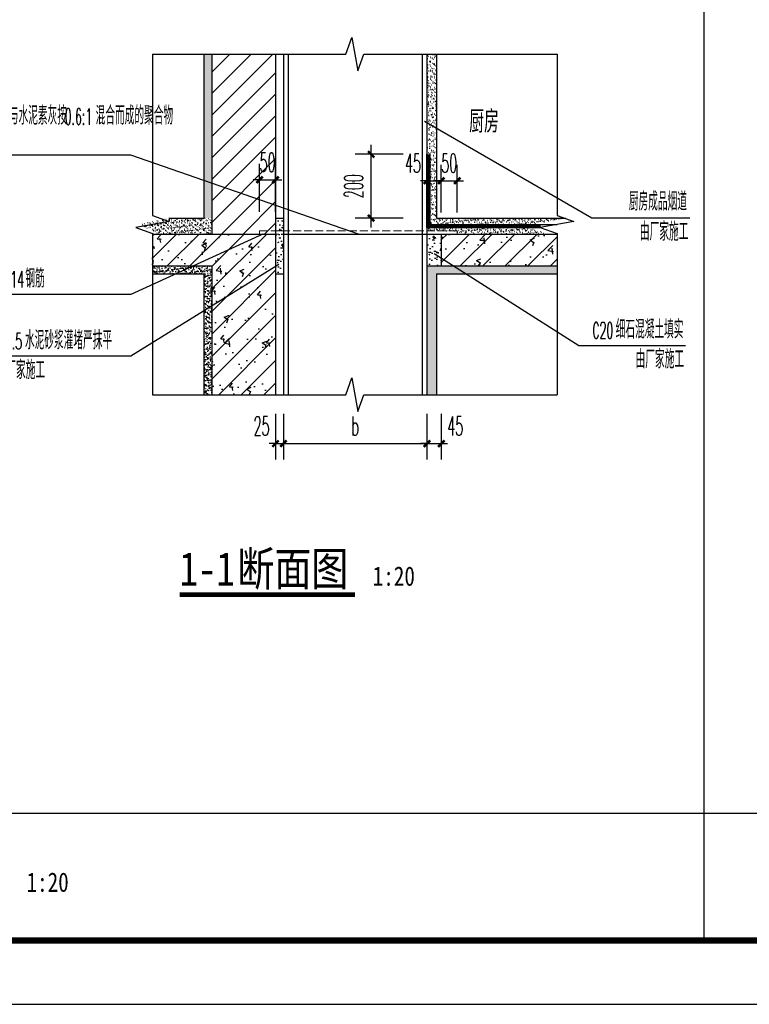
# Model space of a CAD drawing. Extents: x 1779708 to 7299578, y -1121471 to 88434.
# Tile 923 of 1056: x 6939931 to 6941075, y -943213 to -941669. Entities that reach past the tile are written whole.
import ezdxf

# ---------------------------------------------------------------- set-up
doc = ezdxf.new("R2010")
doc.units = 0
doc.header["$LTSCALE"] = 1000
doc.header["$MEASUREMENT"] = 0
doc.linetypes.add('DASH', pattern=[0.35, 0.25, -0.1])
doc.layers.get('0').update_dxf_attribs({"linetype": 'CONTINUOUS'})
doc.layers.get('Defpoints').update_dxf_attribs({"linetype": 'CONTINUOUS'})
doc.layers.add('1', color=1, linetype='CONTINUOUS', lineweight=13)
for name, color, linetype in [('DIM_LEAD', 3, 'CONTINUOUS'), ('DIM_SYMB', 3, 'CONTINUOUS'), ('PUB_DIM', 3, 'CONTINUOUS'), ('PUB_HATCH', 8, 'CONTINUOUS'), ('PUB_TEXT', 7, 'CONTINUOUS'), ('PUB_TITLE', 4, 'CONTINUOUS'), ('SURFACE', 6, 'CONTINUOUS'), ('WALL', 255, 'CONTINUOUS'), ('可见线', 6, 'CONTINUOUS'), ('水专业', 6, 'CONTINUOUS'), ('烟道', 8, 'CONTINUOUS')]:
    doc.layers.add(name, color=color, linetype=linetype)
doc.styles.add('-海文', font='haiwenrs.shx', dxfattribs={"width": 0.7, "bigfont": 'haiwenhz.shx'})
doc.styles.add('_TCH_DIM', font='SIMPLEX.shx', dxfattribs={"width": 0.7, "bigfont": 'GBCBIG.shx'})
doc.styles.add('_TCH_DIM_T3', font='SIMPLEX.shx', dxfattribs={"width": 0.4941176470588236, "bigfont": 'GBCBIG.shx'})
doc.styles.add('宋体', font='txt', dxfattribs={"width": 0.8})
doc.dimstyles.new('_TCH_ARCH&&20', dxfattribs={"dimtxt": 59.5, "dimasz": 20, "dimexe": 50, "dimexo": 60, "dimgap": 25.25, "dimtad": 1, "dimdec": 0, "dimzin": 0, "dimdsep": 46, "dimtxsty": '_TCH_DIM_T3', "dimblk": 'ARCHTICK', "dimcen": 0.09, "dimdle": 30, "dimclrt": 7, "dimazin": 2, "dimtfac": 1, "dimtdec": 0, "dimtix": 1, "dimtmove": 2, "dimatfit": 3, "dimfxl": 250, "dimtolj": 1, "dimtzin": 0, "dimarcsym": 0})
pattern_1 = [(45, (109646.5281774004, -407797.6097082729), (-35.35533905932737, 35.35533905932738), []), (49.99999999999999, (109646.5281774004, -407797.6097082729), (143.4520365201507, -12.55042699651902), [15, -165]), (355, (109646.5281774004, -407797.6097082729), (-27.7502667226, 150.4384267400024), [12, -132]), (100.4514, (109658.4825134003, -407798.6555762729), (115.7018763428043, 137.8879084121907), [12.748038, -140.2284224]), (46.18420000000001, (109646.5281774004, -407757.6097082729), (213.4482097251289, -33.10380286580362), [22.5, -247.5]), (96.6356, (109664.3155264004, -407760.3683696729), (186.9325411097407, 194.8235741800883), [19.1220576, -210.3426]), (351.1842, (109646.5281774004, -407757.6097082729), (186.9323890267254, 194.8237201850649), [18, -198]), (21, (109666.5281774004, -407767.6097082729), (119.3814104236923, -80.52377813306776), [15, -165]), (326.0000000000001, (109666.5281774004, -407767.6097082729), (48.66306638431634, 145.0300090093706), [12, -132]), (71.4514, (109676.4766240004, -407774.3200294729), (168.044525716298, 64.50609934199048), [12.748038, -140.2284224]), (37.50000000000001, (109646.5281774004, -407797.6097082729), (2.431971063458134, 66.5787707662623), [0, -130.4, 0, -134, 0, -132.5]), (7.499999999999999, (109646.5281774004, -407797.6097082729), (52.61390748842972, 78.88234237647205), [0, -76.39999999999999, 0, -127.4, 0, -50.5]), (327.5, (109601.9281774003, -407797.6097082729), (106.7644872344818, -4.510974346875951), [0, -50, 0, -156, 0, -207]), (317.5, (109581.9281774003, -407797.6097082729), (116.6372338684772, 20.02099646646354), [0, -65, 0, -103.6, 0, -147])]
pattern_2 = [(37.50000000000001, (600.4025584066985, 107.031529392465), (-0.4000078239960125, 12.23533093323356), [0, -9.652, 0, -10.795, 0, -10.31875]), (7.499999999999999, (600.4025584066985, 107.031529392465), (11.23808207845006, 17.92062751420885), [0, -5.207000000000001, 0, -8.6995, 0, -3.33375]), (327.5, (592.5920584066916, 107.031529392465), (19.77480925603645, 0.03592961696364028), [0, -3.175, 0, -11.43, 0, -14.9225]), (317.5, (592.5920584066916, 107.031529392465), (19.08891131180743, 5.573233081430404), [0, -1.5875, 0, -7.492999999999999, 0, -8.5725])]

# ---------------------------------------------------------------- blocks, each defined once
blk = doc.blocks.new('A$C3D8761CE')
at = {"layer": 'PUB_TITLE'}
blk.add_lwpolyline([(0.0004900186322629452, -0.0007429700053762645), (84100.00049001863, -0.0007429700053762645), (84100.00049001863, 59399.99925702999), (0.0004900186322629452, 59399.99925702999)], close=True, dxfattribs=at)
at = {"layer": 'PUB_TITLE', "const_width": 100}
blk.add_lwpolyline([(2500.000490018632, 999.9992570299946), (83100.00049001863, 999.9992570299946), (83100.00049001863, 58399.99925702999), (2500.000490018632, 58399.99925702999)], close=True, dxfattribs=at)
blk = doc.blocks.new('_ArchTick')
at = {"color": 0, "linetype": 'ByBlock', "const_width": 0.4}
blk.add_lwpolyline([(-0.5, -0.5), (0.5, 0.5)], dxfattribs=at)
blk = doc.blocks.new('*D6894')
at = {"layer": 'Defpoints', "color": 0, "transparency": 16777216}
for p in [(1513.680810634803, 107.031529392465), (1558.680810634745, 107.031529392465), (1558.680810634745, -46.34487488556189)]:
    blk.add_point(p, dxfattribs=at)
at = {"layer": 'PUB_DIM', "color": 0, "lineweight": -2, "transparency": 16777216}
for p, q in [((1513.680810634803, 47.03152939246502), (1513.680810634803, -96.3448748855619)), ((1558.680810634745, 47.03152939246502), (1558.680810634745, -96.3448748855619)), ((1513.680810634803, -46.34487488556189), (1493.680810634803, -46.34487488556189)), ((1513.680810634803, -46.34487488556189), (1558.680810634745, -46.34487488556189)), ((1558.680810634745, -46.34487488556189), (1578.680810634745, -46.34487488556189))]:
    blk.add_line(p, q, dxfattribs=at)
at = {"layer": 'PUB_DIM', "color": 0, "lineweight": -2, "transparency": 16777216, "xscale": 20, "yscale": 20, "zscale": 20}
blk.add_blockref('_ArchTick', (1513.680810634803, -46.34487488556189), dxfattribs=at)
at = {"layer": 'PUB_DIM', "color": 0, "lineweight": -2, "transparency": 16777216, "xscale": 20, "yscale": 20, "zscale": 20, "rotation": 180}
blk.add_blockref('_ArchTick', (1558.680810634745, -46.34487488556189), dxfattribs=at)
at = {"layer": 'PUB_DIM', "color": 7, "transparency": 16777216, "insert": (1602.480810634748, 8.655125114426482), "char_height": 59.5, "attachment_point": 5, "style": '_TCH_DIM_T3'}
blk.add_mtext('\\A1;45', dxfattribs=at)
blk = doc.blocks.new('*D6895')
at = {"layer": 'Defpoints', "color": 0, "transparency": 16777216}
for p in [(1063.680810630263, 107.0315293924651), (1513.680810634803, 107.031529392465), (1513.680810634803, -46.34487488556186)]:
    blk.add_point(p, dxfattribs=at)
at = {"layer": 'PUB_DIM', "color": 0, "lineweight": -2, "transparency": 16777216}
for p, q in [((1063.680810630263, 47.03152939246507), (1063.680810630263, -96.34487488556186)), ((1513.680810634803, 47.03152939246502), (1513.680810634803, -96.34487488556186)), ((1033.680810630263, -46.34487488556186), (1543.680810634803, -46.34487488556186))]:
    blk.add_line(p, q, dxfattribs=at)
at = {"layer": 'PUB_DIM', "color": 0, "lineweight": -2, "transparency": 16777216, "xscale": 20, "yscale": 20, "zscale": 20, "rotation": 180}
blk.add_blockref('_ArchTick', (1063.680810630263, -46.34487488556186), dxfattribs=at)
at = {"layer": 'PUB_DIM', "color": 0, "lineweight": -2, "transparency": 16777216, "xscale": 20, "yscale": 20, "zscale": 20}
blk.add_blockref('_ArchTick', (1513.680810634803, -46.34487488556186), dxfattribs=at)
at = {"layer": 'PUB_DIM', "color": 7, "transparency": 16777216, "insert": (1288.680810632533, 8.655125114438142), "char_height": 59.5, "attachment_point": 5, "style": '_TCH_DIM_T3'}
blk.add_mtext('\\A1;b', dxfattribs=at)
blk = doc.blocks.new('*D6896')
at = {"layer": 'Defpoints', "color": 0, "transparency": 16777216}
for p in [(1038.680810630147, 107.0315293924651), (1063.680810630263, 107.0315293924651), (1063.680810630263, -46.34487488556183)]:
    blk.add_point(p, dxfattribs=at)
at = {"layer": 'PUB_DIM', "color": 0, "lineweight": -2, "transparency": 16777216}
for p, q in [((1038.680810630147, 47.03152939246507), (1038.680810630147, -96.34487488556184)), ((1063.680810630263, 47.03152939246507), (1063.680810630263, -96.34487488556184)), ((1038.680810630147, -46.34487488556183), (1018.680810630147, -46.34487488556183)), ((1038.680810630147, -46.34487488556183), (1063.680810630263, -46.34487488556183)), ((1063.680810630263, -46.34487488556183), (1083.680810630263, -46.34487488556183))]:
    blk.add_line(p, q, dxfattribs=at)
at = {"layer": 'PUB_DIM', "color": 0, "lineweight": -2, "transparency": 16777216, "xscale": 20, "yscale": 20, "zscale": 20}
blk.add_blockref('_ArchTick', (1038.680810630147, -46.34487488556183), dxfattribs=at)
at = {"layer": 'PUB_DIM', "color": 0, "lineweight": -2, "transparency": 16777216, "xscale": 20, "yscale": 20, "zscale": 20, "rotation": 180}
blk.add_blockref('_ArchTick', (1063.680810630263, -46.34487488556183), dxfattribs=at)
at = {"layer": 'PUB_DIM', "color": 7, "transparency": 16777216, "insert": (994.880810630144, 8.655125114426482), "char_height": 59.5, "attachment_point": 5, "style": '_TCH_DIM_T3'}
blk.add_mtext('\\A1;25', dxfattribs=at)
blk = doc.blocks.new('*D6897')
at = {"layer": 'Defpoints', "color": 0, "transparency": 16777216}
for p in [(1558.680810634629, 778.4271755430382), (1513.680810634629, 618.4271755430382), (1558.680810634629, 618.4271755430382)]:
    blk.add_point(p, dxfattribs=at)
at = {"layer": 'PUB_DIM', "color": 0, "lineweight": -2, "transparency": 16777216}
for p, q in [((1513.680810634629, 678.4271755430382), (1513.680810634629, 828.4271755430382)), ((1558.680810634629, 678.4271755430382), (1558.680810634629, 828.4271755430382)), ((1513.680810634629, 778.4271755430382), (1493.680810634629, 778.4271755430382)), ((1513.680810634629, 778.4271755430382), (1558.680810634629, 778.4271755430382)), ((1558.680810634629, 778.4271755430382), (1578.680810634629, 778.4271755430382))]:
    blk.add_line(p, q, dxfattribs=at)
at = {"layer": 'PUB_DIM', "color": 0, "lineweight": -2, "transparency": 16777216, "xscale": 20, "yscale": 20, "zscale": 20}
blk.add_blockref('_ArchTick', (1513.680810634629, 778.4271755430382), dxfattribs=at)
at = {"layer": 'PUB_DIM', "color": 0, "lineweight": -2, "transparency": 16777216, "xscale": 20, "yscale": 20, "zscale": 20, "rotation": 180}
blk.add_blockref('_ArchTick', (1558.680810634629, 778.4271755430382), dxfattribs=at)
at = {"layer": 'PUB_DIM', "color": 7, "transparency": 16777216, "insert": (1469.880810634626, 833.4271755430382), "char_height": 59.5, "attachment_point": 5, "style": '_TCH_DIM_T3'}
blk.add_mtext('\\A1;45', dxfattribs=at)
blk = doc.blocks.new('*D6898')
at = {"layer": 'Defpoints', "color": 0, "transparency": 16777216}
for p in [(1608.680810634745, 778.4271755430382), (1558.680810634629, 618.4271755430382), (1608.680810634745, 618.4271755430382)]:
    blk.add_point(p, dxfattribs=at)
at = {"layer": 'PUB_DIM', "color": 0, "lineweight": -2, "transparency": 16777216}
for p, q in [((1558.680810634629, 678.4271755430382), (1558.680810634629, 828.4271755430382)), ((1608.680810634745, 678.4271755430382), (1608.680810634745, 828.4271755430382)), ((1558.680810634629, 778.4271755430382), (1538.680810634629, 778.4271755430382)), ((1558.680810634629, 778.4271755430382), (1608.680810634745, 778.4271755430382)), ((1608.680810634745, 778.4271755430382), (1628.680810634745, 778.4271755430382))]:
    blk.add_line(p, q, dxfattribs=at)
at = {"layer": 'PUB_DIM', "color": 0, "lineweight": -2, "transparency": 16777216, "xscale": 20, "yscale": 20, "zscale": 20}
blk.add_blockref('_ArchTick', (1558.680810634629, 778.4271755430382), dxfattribs=at)
at = {"layer": 'PUB_DIM', "color": 0, "lineweight": -2, "transparency": 16777216, "xscale": 20, "yscale": 20, "zscale": 20, "rotation": 180}
blk.add_blockref('_ArchTick', (1608.680810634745, 778.4271755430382), dxfattribs=at)
at = {"layer": 'PUB_DIM', "color": 7, "transparency": 16777216, "insert": (1583.680810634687, 833.4271755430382), "char_height": 59.5, "attachment_point": 5, "style": '_TCH_DIM_T3'}
blk.add_mtext('\\A1;50', dxfattribs=at)
blk = doc.blocks.new('*D6899')
at = {"layer": 'Defpoints', "color": 0, "transparency": 16777216}
for p in [(1038.680810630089, 781.1898438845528), (988.6808106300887, 621.1898438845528), (1038.680810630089, 621.1898438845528)]:
    blk.add_point(p, dxfattribs=at)
at = {"layer": 'PUB_DIM', "color": 0, "lineweight": -2, "transparency": 16777216}
for p, q in [((988.6808106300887, 681.1898438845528), (988.6808106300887, 831.1898438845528)), ((1038.680810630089, 681.1898438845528), (1038.680810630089, 831.1898438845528)), ((988.6808106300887, 781.1898438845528), (968.6808106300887, 781.1898438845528)), ((988.6808106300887, 781.1898438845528), (1038.680810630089, 781.1898438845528)), ((1038.680810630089, 781.1898438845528), (1058.680810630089, 781.1898438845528))]:
    blk.add_line(p, q, dxfattribs=at)
at = {"layer": 'PUB_DIM', "color": 0, "lineweight": -2, "transparency": 16777216, "xscale": 20, "yscale": 20, "zscale": 20}
blk.add_blockref('_ArchTick', (988.6808106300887, 781.1898438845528), dxfattribs=at)
at = {"layer": 'PUB_DIM', "color": 0, "lineweight": -2, "transparency": 16777216, "xscale": 20, "yscale": 20, "zscale": 20, "rotation": 180}
blk.add_blockref('_ArchTick', (1038.680810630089, 781.1898438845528), dxfattribs=at)
at = {"layer": 'PUB_DIM', "color": 7, "transparency": 16777216, "insert": (1013.680810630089, 836.1898438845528), "char_height": 59.5, "attachment_point": 5, "style": '_TCH_DIM_T3'}
blk.add_mtext('\\A1;50', dxfattribs=at)
blk = doc.blocks.new('*D6900')
at = {"layer": 'Defpoints', "color": 0, "transparency": 16777216}
for p in [(1338.680810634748, 861.2178767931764), (1498.680810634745, 861.2178767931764), (1498.680810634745, 661.2178767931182)]:
    blk.add_point(p, dxfattribs=at)
at = {"layer": 'PUB_DIM', "color": 0, "lineweight": -2, "transparency": 16777216}
for p, q in [((1338.680810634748, 631.2178767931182), (1338.680810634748, 891.2178767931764)), ((1438.680810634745, 861.2178767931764), (1288.680810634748, 861.2178767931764)), ((1438.680810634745, 661.2178767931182), (1288.680810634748, 661.2178767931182))]:
    blk.add_line(p, q, dxfattribs=at)
at = {"layer": 'PUB_DIM', "color": 0, "lineweight": -2, "transparency": 16777216, "xscale": 20, "yscale": 20, "zscale": 20}
for p, rotation in [((1338.680810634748, 861.2178767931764), 90), ((1338.680810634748, 661.2178767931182), 270)]:
    blk.add_blockref('_ArchTick', p, dxfattribs=dict(at, rotation=rotation))
at = {"layer": 'PUB_DIM', "color": 7, "transparency": 16777216, "insert": (1283.680810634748, 761.2178767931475), "char_height": 59.5, "attachment_point": 5, "rotation": 90, "style": '_TCH_DIM_T3'}
blk.add_mtext('\\A1;200', dxfattribs=at)
blk = doc.blocks.new('A$C516E6793')
at = {"layer": 'PUB_HATCH'}
h = blk.add_hatch(dxfattribs=at)
h.set_pattern_fill('AR-SAND', color=256, scale=5, style=0)
h.set_pattern_definition(pattern_2)
h.paths.add_polyline_path([(813.6808106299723, 661.2178767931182), (838.6808106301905, 661.2178767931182), (838.6808106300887, 1175.638545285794), (813.6808106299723, 1175.638545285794)])
h = blk.add_hatch(dxfattribs=at)
h.set_pattern_fill('ANSI31', color=256, scale=30, style=0)
h.set_pattern_definition([(45, (109646.5281774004, -407797.6097082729), (-33.67596045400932, 33.67596045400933), [])])
h.paths.add_polyline_path([(1038.680810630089, 1175.638545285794), (838.6808106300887, 1175.638545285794), (838.6808106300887, 611.2178767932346), (988.6808106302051, 611.2178767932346), (988.6808106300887, 623.2178767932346), (1038.680810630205, 623.2178767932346)])
h.paths.add_polyline_path([(1038.680810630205, 611.2178767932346), (1038.680810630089, 623.2178767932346), (988.6808106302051, 623.2178767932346), (988.6808106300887, 611.2178767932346)], flags=17)
h = blk.add_hatch(dxfattribs=at)
h.set_pattern_fill('AR-SAND', color=256, scale=6, style=0)
h.set_pattern_definition([(37.50000000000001, (110246.9307358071, -407690.5781788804), (-0.480009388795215, 14.68239711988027), [0, -11.5824, 0, -12.954, 0, -12.3825]), (7.499999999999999, (110246.9307358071, -407690.5781788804), (13.48569849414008, 21.50475301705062), [0, -6.2484, 0, -10.4394, 0, -4.0005]), (327.5, (110237.558135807, -407690.5781788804), (23.72977110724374, 0.043115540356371), [0, -3.81, 0, -13.716, 0, -17.907]), (317.5, (110237.558135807, -407690.5781788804), (22.90669357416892, 6.687879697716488), [0, -1.905, 0, -8.9916, 0, -10.287])])
h.paths.add_polyline_path([(1543.680810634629, 1175.638545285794), (1513.680810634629, 1175.638545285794), (1513.680810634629, 661.2178767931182), (1543.680810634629, 661.2178767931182)])
h = blk.add_hatch(dxfattribs=at)
h.set_pattern_fill('AR-SAND', color=256, scale=5, style=0)
h.set_pattern_definition(pattern_2)
h.paths.add_polyline_path([(704.2503163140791, 661.2178767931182), (705.4025584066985, 660.7984949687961), (600.4025584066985, 642.2841619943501), (652.9025584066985, 623.656932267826), (652.9025584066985, 611.2178767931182), (838.6808106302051, 611.2178767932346), (838.6808106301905, 661.2178767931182)])
h = blk.add_hatch(dxfattribs=at)
h.set_pattern_fill('AR-CONC', color=256, scale=25, style=0)
h.set_pattern_definition([(49.99999999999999, (1038.680810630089, 486.2178767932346), (45.54616724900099, -3.984771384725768), [4.762499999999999, -52.38749999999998]), (355, (1038.680810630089, 486.2178767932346), (-8.810706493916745, 47.76416072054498), [3.810000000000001, -41.91000000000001]), (100.4509999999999, (1042.476310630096, 485.8858142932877), (36.73562541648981, 43.77917195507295), [4.047499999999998, -44.52249999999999]), (46.18420000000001, (1038.680810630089, 498.917876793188), (67.76976022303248, -10.51058198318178), [7.143749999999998, -78.58124999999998]), (96.63559999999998, (1044.328285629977, 498.042001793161), (59.35105861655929, 61.85638897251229), [6.071249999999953, -66.78374999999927]), (351.184, (1038.680810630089, 498.917876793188), (59.35115145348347, 61.85627946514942), [5.715, -62.86499999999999]), (21, (1045.030810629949, 495.7428767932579), (37.90371995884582, -25.56637962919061), [4.762499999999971, -52.38749999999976]), (326, (1045.030810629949, 495.7428767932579), (15.45050708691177, 46.0469915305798), [3.81, -41.90999999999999]), (71.4514, (1048.189435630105, 493.6123517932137), (53.35412269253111, 20.48071442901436), [4.047499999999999, -44.52249999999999]), (37.49999999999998, (1038.680810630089, 486.2178767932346), (0.772150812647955, 21.13875971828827), [0, -41.402, 0, -42.545, 0, -42.06874999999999]), (7.499999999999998, (1038.680810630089, 486.2178767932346), (16.70491562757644, 25.04514370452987), [0, -24.257, 0, -40.44950000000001, 0, -16.03375]), (327.4999999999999, (1024.520310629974, 486.2178767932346), (33.89764879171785, -1.432185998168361), [0, -15.875, 0, -49.53, 0, -65.7225]), (317.5, (1018.170310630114, 486.2178767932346), (37.0322953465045, 6.356622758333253), [0, -20.6375, 0, -32.893, 0, -46.6725])])
h.paths.add_polyline_path([(1063.680810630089, 611.2178767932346), (1038.680810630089, 611.2178767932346), (1038.680810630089, 569.6829096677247), (1044.617686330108, 570.9987922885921, -1), (1054.380747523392, 573.1627322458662, -1), (1044.617686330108, 570.9987922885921), (1038.680810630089, 569.6829096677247), (1038.680810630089, 486.2178767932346), (1063.680810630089, 486.2178767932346)])
h.paths.add_polyline_path([(1063.680810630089, 623.2178767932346), (1038.680810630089, 623.2178767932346), (1038.680810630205, 611.2178767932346), (1063.680810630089, 611.2178767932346)])
h.paths.add_polyline_path([(1063.680810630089, 661.2178767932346), (1038.680810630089, 661.2178767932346), (1038.680810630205, 623.2178767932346), (1063.680810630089, 623.2178767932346)])
h = blk.add_hatch(dxfattribs=at)
h.set_pattern_fill('AR-SAND', color=256, scale=5, style=0)
h.set_pattern_definition(pattern_2)
h.paths.add_polyline_path([(1513.680810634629, 661.2178767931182), (1513.680810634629, 621.1898438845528), (1608.680810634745, 621.1898438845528), (1608.680810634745, 611.2178767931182), (1922.011731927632, 611.2178767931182), (1891.50188351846, 611.2178767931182), (1817.011731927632, 637.647308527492), (1949.32253533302, 661.2178767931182)])
h = blk.add_hatch(dxfattribs=at)
h.set_pattern_fill('钢筋混凝土', color=256, scale=20, style=0)
h.set_pattern_definition(pattern_1)
h.paths.add_polyline_path([(838.6808106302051, 107.031529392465), (1038.680810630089, 107.031529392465), (1038.680810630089, 611.2178767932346), (988.6808106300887, 611.2178767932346), (652.9025584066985, 611.2178767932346), (652.9025584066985, 511.2178767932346), (838.6808106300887, 511.2178767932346)])
h = blk.add_hatch(dxfattribs=at)
h.set_pattern_fill('AR-CONC', color=256, scale=25, style=0)
h.set_pattern_definition([(49.99999999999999, (1513.680810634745, 511.2178767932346), (45.54616724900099, -3.984771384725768), [4.762499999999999, -52.38749999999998]), (355, (1513.680810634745, 511.2178767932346), (-8.810706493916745, 47.76416072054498), [3.810000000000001, -41.91000000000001]), (100.4509999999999, (1517.476310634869, 510.8858142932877), (36.73562541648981, 43.77917195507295), [4.047499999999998, -44.52249999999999]), (46.18420000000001, (1513.680810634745, 523.917876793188), (67.76976022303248, -10.51058198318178), [7.143749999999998, -78.58124999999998]), (96.63559999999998, (1519.328285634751, 523.042001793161), (59.35105861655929, 61.85638897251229), [6.071249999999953, -66.78374999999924]), (351.184, (1513.680810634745, 523.917876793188), (59.35115145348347, 61.85627946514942), [5.715, -62.86499999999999]), (21, (1520.030810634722, 520.7428767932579), (37.90371995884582, -25.56637962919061), [4.762499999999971, -52.38749999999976]), (326, (1520.030810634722, 520.7428767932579), (15.45050708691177, 46.0469915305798), [3.81, -41.90999999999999]), (71.4514, (1523.189435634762, 518.6123517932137), (53.35412269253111, 20.48071442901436), [4.047499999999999, -44.52249999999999]), (37.49999999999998, (1513.680810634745, 511.2178767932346), (0.772150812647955, 21.13875971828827), [0, -41.402, 0, -42.545, 0, -42.06874999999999]), (7.499999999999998, (1513.680810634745, 511.2178767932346), (16.70491562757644, 25.04514370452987), [0, -24.257, 0, -40.44950000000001, 0, -16.03375]), (327.4999999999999, (1499.520310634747, 511.2178767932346), (33.89764879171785, -1.432185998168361), [0, -15.875, 0, -49.53, 0, -65.7225]), (317.5, (1493.170310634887, 511.2178767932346), (37.0322953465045, 6.356622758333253), [0, -20.6375, 0, -32.893, 0, -46.6725])])
h.paths.add_polyline_path([(1558.680810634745, 611.2178767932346), (1513.680810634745, 611.2178767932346), (1513.680810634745, 511.2178767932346), (1558.680810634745, 511.2178767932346)])
h = blk.add_hatch(dxfattribs=at)
h.set_pattern_fill('钢筋混凝土', color=256, scale=20, style=0)
h.set_pattern_definition(pattern_1)
h.paths.add_polyline_path([(1558.680810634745, 611.2178767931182), (1558.680810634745, 511.2178767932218), (1922.011731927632, 511.2178767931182), (1922.011731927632, 611.2178767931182)])
h = blk.add_hatch(dxfattribs=at)
h.set_pattern_fill('AR-SAND', color=256, scale=5, style=0)
h.set_pattern_definition(pattern_2)
h.paths.add_polyline_path([(813.6808106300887, 486.2178767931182), (813.6808106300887, 107.031529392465), (838.6808106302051, 107.031529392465), (838.6808106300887, 511.2178767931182), (652.9025584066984, 511.2178767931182), (652.9025584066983, 486.2178767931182)])
h = blk.add_hatch(dxfattribs=at)
h.set_pattern_fill('AR-SAND', color=256, scale=5, style=0)
h.set_pattern_definition([(37.50000000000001, (110246.9307358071, -407690.5781788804), (-0.4000078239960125, 12.23533093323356), [0, -9.652, 0, -10.795, 0, -10.31875]), (7.499999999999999, (110246.9307358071, -407690.5781788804), (11.23808207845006, 17.92062751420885), [0, -5.207000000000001, 0, -8.6995, 0, -3.33375]), (327.5, (110239.120235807, -407690.5781788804), (19.77480925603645, 0.0359296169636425), [0, -3.175, 0, -11.43, 0, -14.9225]), (317.5, (110239.120235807, -407690.5781788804), (19.08891131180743, 5.573233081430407), [0, -1.5875, 0, -7.492999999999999, 0, -8.5725])])
h.paths.add_polyline_path([(1543.680810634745, 486.2178767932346), (1922.011731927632, 486.2178767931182), (1922.011731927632, 511.2178767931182), (1513.680810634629, 511.2178767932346), (1513.680810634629, 107.0315293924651), (1543.680810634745, 107.0315293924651)])
at = {"layer": '1', "linetype": 'DASH', "ltscale": 0.1}
blk.add_lwpolyline([(988.6808106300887, 611.2178767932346), (1608.680810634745, 611.2178767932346), (1608.680810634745, 621.1898438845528), (988.6808106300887, 621.1898438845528)], close=True, dxfattribs=at)
at = {"layer": 'DIM_LEAD'}
for p, q in [((1505.984087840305, 965.1255929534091), (2031.449359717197, 661.5217104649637)), ((584.5776374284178, 858.1503108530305), (-7.722568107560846, 858.1503108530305)), ((1298.680810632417, 611.2178767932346), (584.5776374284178, 858.1503108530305)), ((2031.449359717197, 661.5217104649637), (2339.00643081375, 661.5217104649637)), ((998.4897450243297, 611.2178767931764), (584.5776374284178, 421.4542286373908)), ((1536.69429950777, 549.6400740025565), (1990.422163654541, 261.4386178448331)), ((1049.499216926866, 515.8427198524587), (584.5776374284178, 227.6412636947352)), ((584.5776374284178, 421.4542286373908), (145.6913614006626, 421.4542286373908)), ((1990.422163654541, 261.4386178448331), (2325.41147326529, 261.4386178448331)), ((584.5776374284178, 227.6412636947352), (145.6913614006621, 227.6412636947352))]:
    blk.add_line(p, q, dxfattribs=at)
at = {"layer": 'DIM_SYMB'}
for points in [[(652.9025584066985, 1175.638545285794), (1259.332145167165, 1175.638545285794), (1278.440582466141, 1228.138545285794), (1296.95491544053, 1123.138545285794), (1315.582145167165, 1175.638545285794), (1922.011731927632, 1175.638545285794)], [(652.9025584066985, 1175.638545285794), (652.9025584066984, 669.4600373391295), (705.4025584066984, 650.3516000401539), (600.4025584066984, 631.8372670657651), (652.9025584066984, 613.2100373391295), (652.9025584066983, 107.031529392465)], [(1922.011731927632, 1175.638545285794), (1922.011731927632, 669.4600373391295), (1974.511731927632, 650.3516000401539), (1869.511731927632, 631.8372670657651), (1922.011731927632, 613.2100373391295), (1922.011731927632, 107.031529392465)], [(652.9025584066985, 107.031529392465), (1259.332145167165, 107.031529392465), (1278.440582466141, 159.531529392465), (1296.95491544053, 54.53152939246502), (1315.582145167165, 107.031529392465), (1922.011731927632, 107.031529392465)]]:
    blk.add_lwpolyline(points, dxfattribs=at)
at = {"layer": 'SURFACE'}
for p, q in [((813.6808106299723, 1175.638545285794), (813.6808106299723, 661.2178767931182)), ((1543.680810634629, 1175.638545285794), (1543.680810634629, 661.2178767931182)), ((704.2503163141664, 661.2178767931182), (813.6808106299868, 661.2178767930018)), ((1038.680810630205, 661.2178767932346), (1063.680810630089, 661.2178767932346)), ((1543.680810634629, 661.2178767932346), (1949.322535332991, 661.2178767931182)), ((652.9025584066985, 486.2178767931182), (813.6808106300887, 486.2178767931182)), ((813.6808106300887, 486.2178767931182), (813.6808106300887, 107.031529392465)), ((1038.680810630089, 486.2178767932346), (1063.680810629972, 486.2178767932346)), ((1543.680810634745, 486.2178767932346), (1922.011731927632, 486.2178767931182)), ((1543.680810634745, 486.2178767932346), (1543.680810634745, 107.031529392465))]:
    blk.add_line(p, q, dxfattribs=at)
at = {"layer": 'WALL'}
for p, q in [((838.6808106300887, 1175.638545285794), (838.6808106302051, 611.2178767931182)), ((1038.680810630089, 1175.638545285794), (1038.680810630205, 611.2178767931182)), ((652.9025584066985, 611.2178767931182), (1038.680810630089, 611.2178767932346)), ((1038.680810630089, 611.2178767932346), (1038.680810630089, 107.031529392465)), ((1513.680810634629, 611.2178767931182), (1921.50188351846, 611.2178767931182)), ((1558.680810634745, 611.2178767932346), (1558.680810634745, 511.2178767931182)), ((652.9025584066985, 511.2178767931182), (838.6808106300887, 511.2178767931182)), ((838.6808106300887, 511.2178767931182), (838.6808106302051, 107.031529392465)), ((1513.680810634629, 511.2178767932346), (1922.011731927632, 511.2178767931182))]:
    blk.add_line(p, q, dxfattribs=at)
at = {"layer": '水专业', "ltscale": 0.2}
for p, q in [((1513.680810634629, 631.2178767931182), (1513.680810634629, 861.2178767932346)), ((1523.680810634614, 641.2178767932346), (1523.680810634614, 861.2178767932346)), ((1513.680810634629, 631.2178767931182), (1871.25745524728, 631.2178767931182)), ((1523.680810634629, 641.2178767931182), (1922.711813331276, 641.2178767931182))]:
    blk.add_line(p, q, dxfattribs=at)
at = {"layer": '水专业', "linetype": 'DASH', "ltscale": 0.2, "const_width": 10}
blk.add_lwpolyline([(1870.954078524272, 636.2485467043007), (1518.680810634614, 636.2485467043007), (1518.680810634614, 861.2178767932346)], dxfattribs=at)
at = {"layer": '烟道'}
for p, q in [((1063.680810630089, 1175.638545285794), (1063.680810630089, 107.031529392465)), ((1078.680810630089, 1175.638545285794), (1078.680810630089, 107.031529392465)), ((1498.680810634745, 1175.638545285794), (1498.680810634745, 107.031529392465)), ((1513.680810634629, 1175.638545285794), (1513.680810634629, 107.031529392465)), ((1063.680810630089, 611.2178767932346), (1513.680810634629, 611.2178767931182))]:
    blk.add_line(p, q, dxfattribs=at)
at = {"layer": 'PUB_TEXT'}
for s, height, style, width, p in [('涂满', 57.87234042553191, '_TCH_DIM', 0.7, (10.27743189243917, 954.1503108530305)), ('胶水与水泥素灰按', 57.87234042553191, '_TCH_DIM', 0.7, (141.2561552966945, 954.1503108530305)), ('混合而成的聚合物', 57.87234042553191, '_TCH_DIM', 0.7, (474.3710489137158, 954.1503108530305)), ('804', 51, '_TCH_DIM', 0.4941176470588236, (69.25615529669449, 954.1503108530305)), ('0.6:1', 51, '_TCH_DIM', 0.4941176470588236, (377.1710489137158, 954.1503108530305)), ('厨房', 70, '-海文', 0.7, (1646.335212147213, 928.9945659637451)), ('水泥浆', 57.87234042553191, '_TCH_DIM', 0.7, (10.27743189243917, 876.1503108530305))]:
    blk.add_text(s, height=height, dxfattribs=dict(at, style=style, width=width)).set_placement(p)
at = {"layer": 'PUB_TEXT', "color": 7, "style": '_TCH_DIM'}
for s, height, width, p in [('厨房成品烟道', 57.87234042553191, 0.7, (2147.197920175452, 684.6280934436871)), ('由厂家施工', 57.87234042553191, 0.7, (2182.048984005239, 589.9046891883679)), ('2%%c14', 51, 0.4941176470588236, (163.6913614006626, 443.2840158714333)), ('钢筋', 57.87234042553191, 0.7, (253.6913614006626, 443.2840158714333)), ('细石混凝土填实', 57.87234042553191, 0.7, (2105.900834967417, 283.2684050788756)), ('水泥砂浆灌堵严抹平', 57.87234042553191, 0.7, (252.4913614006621, 249.4710509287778)), ('C20', 51, 0.4941176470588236, (2032.700834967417, 283.2684050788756)), ('M7.5', 51, 0.4941176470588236, (163.6913614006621, 249.4710509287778)), ('由厂家施工', 57.87234042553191, 0.7, (2168.454026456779, 189.8215965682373)), ('由厂家施工', 57.87234042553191, 0.7, (163.6913614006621, 156.0242424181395))]:
    blk.add_text(s, height=height, dxfattribs=dict(at, width=width)).set_placement(p)
at = {"layer": 'PUB_DIM'}
for p1, p2, distance, picture, middle in [((988.6808106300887, 621.1898438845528), (1038.680810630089, 621.1898438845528), 160, '*D6899', (1013.680810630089, 836.1898438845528)), ((1498.680810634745, 661.2178767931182), (1498.680810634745, 861.2178767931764), 159.99999999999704, '*D6900', (1283.680810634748, 761.2178767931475)), ((1558.680810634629, 618.4271755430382), (1608.680810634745, 618.4271755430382), 160, '*D6898', (1583.680810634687, 833.4271755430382))]:
    dim = blk.add_aligned_dim(p1=p1, p2=p2, distance=distance, dimstyle='_TCH_ARCH&&20', dxfattribs=at)
    dim.commit()
    dim.dimension.update_dxf_attribs({"geometry": picture, "text_midpoint": middle})
for base, p1, p2, picture, middle in [((1558.680810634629, 778.4271755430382), (1513.680810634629, 618.4271755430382), (1558.680810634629, 618.4271755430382), '*D6897', (1469.880810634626, 833.4271755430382)), ((1063.680810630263, -46.34487488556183), (1038.680810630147, 107.0315293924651), (1063.680810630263, 107.0315293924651), '*D6896', (994.880810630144, 8.655125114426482)), ((1558.680810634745, -46.34487488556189), (1513.680810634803, 107.031529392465), (1558.680810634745, 107.031529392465), '*D6894', (1602.480810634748, 8.655125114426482))]:
    dim = blk.add_linear_dim(base=base, p1=p1, p2=p2, angle=0, dimstyle='_TCH_ARCH&&20', dxfattribs=at)
    dim.commit()
    dim.dimension.update_dxf_attribs({"geometry": picture, "text_midpoint": middle, "dimtype": 161})
dim = blk.add_aligned_dim(p1=(1063.680810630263, 107.0315293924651), p2=(1513.680810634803, 107.031529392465), distance=-153.37640427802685, text='b', dimstyle='_TCH_ARCH&&20', dxfattribs=at)
dim.commit()
dim.dimension.update_dxf_attribs({"geometry": '*D6895', "text_midpoint": (1288.680810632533, 8.655125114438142)})

msp = doc.modelspace()

# ---------------------------------------------------------------- linework, layer by layer
at = {"layer": 'DIM_SYMB', "const_width": 7}
msp.add_lwpolyline([(6940181.647437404, -942570.4349119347), (6940456.744483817, -942570.4349119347)], dxfattribs=at)
at = {"layer": 'PUB_HATCH'}
for p, q in [((6941004.145454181, -940839.820493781), (6941004.145454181, -943112.8515226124)), ((6938819.166410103, -942912.8515226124), (6946179.166410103, -942912.8515226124))]:
    msp.add_line(p, q, dxfattribs=at)

# ---------------------------------------------------------------- block references
at = {"layer": 'PUB_HATCH', "xscale": 0.5, "yscale": 0.5, "zscale": 0.5}
msp.add_blockref('A$C516E6793', (6939812.870409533, -942310.2697752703, -1.000000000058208e-09), dxfattribs=at)
at = {"layer": '可见线', "xscale": 0.1000000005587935, "yscale": 0.1000000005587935, "zscale": 0.1000000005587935}
msp.add_blockref('A$C3D8761CE', (6938569.166316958, -943212.8514497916), dxfattribs=at)

# ---------------------------------------------------------------- texts
at = {"layer": 'PUB_TEXT', "color": 7, "style": '宋体', "width": 0.8}
for s, height, p in [('1-1', 53.16455696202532, (6940181.647437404, -942556.4349119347)), ('断面图', 53.16455696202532, (6940272.381614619, -942556.4349119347)), ('1:20', 30.37974683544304, (6940484.744483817, -942556.4349119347)), ('1:20', 30.37974683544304, (6939941.663011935, -943036.4444107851))]:
    msp.add_text(s, height=height, dxfattribs=at).set_placement(p)

doc.saveas('drawing.dxf')
